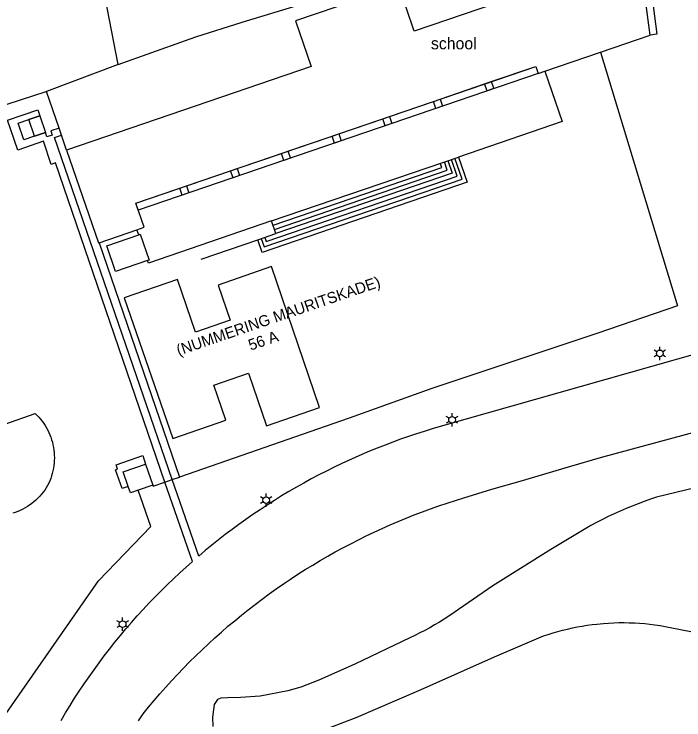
# Model space of a CAD drawing. Extents: x 122462 to 123306, y 485548 to 486417.
# Drawn here: x 122971 to 123061.5, y 485893.5 to 485988.9 of the extents above; entities that cross this region are included whole.
import ezdxf

# ---------------------------------------------------------------- set-up
doc = ezdxf.new("R2010")
doc.units = 0
for name, color, linetype in [('B-WE-IE-MEUBILAIR_WEGMEUBILAIR_VERKEERSBORD-S', 7, 'Continuous'), ('Level 1', 7, 'Continuous'), ('Level 10', 7, 'Continuous'), ('Level 14', 7, 'Continuous'), ('Level 17', 7, 'Continuous'), ('Level 19', 7, 'Continuous'), ('Level 2', 7, 'Continuous'), ('Level 21', 7, 'Continuous'), ('Level 22', 7, 'Continuous'), ('Level 24', 7, 'Continuous'), ('Level 31', 7, 'Continuous'), ('Level 33', 7, 'Continuous'), ('Level 50', 7, 'Continuous'), ('Level 62', 7, 'Continuous'), ('Level 8', 7, 'Continuous'), ('N werkgrens', 7, 'Continuous')]:
    doc.layers.add(name, color=color, linetype=linetype)

msp = doc.modelspace()

# ---------------------------------------------------------------- linework, layer by layer
at = {"layer": 'Level 1'}
for p, q in [((123056.949, 485986.059), (123053.6, 486011.9)), ((123050.215, 485983.756), (123056.949, 485986.059)), ((123042.698, 485981.184), (123050.215, 485983.756)), ((123028.561, 485977.403), (123034.569, 485979.459)), ((123034.569, 485979.459), (123035.467, 485979.766)), ((123027.662, 485977.095), (123028.561, 485977.403)), ((123021.701, 485975.055), (123027.662, 485977.095)), ((123014.842, 485972.708), (123020.802, 485974.748)), ((123020.802, 485974.748), (123021.701, 485975.055)), ((123007.982, 485970.36), (123013.943, 485972.4)), ((123013.943, 485972.4), (123014.842, 485972.708)), ((123001.123, 485968.013), (123007.083, 485970.053)), ((123007.083, 485970.053), (123007.982, 485970.36)), ((122994.263, 485965.666), (123000.224, 485967.706)), ((123000.224, 485967.706), (123001.123, 485968.013)), ((122993.364, 485965.358), (122994.263, 485965.666)), ((122982.472, 485957.992), (122987.561, 485959.745))]:
    msp.add_line(p, q, dxfattribs=at)
for points in [[(123039.88, 486010.079), (123041.407, 485998.31), (123044.363, 485998.693), (123045.045, 485993.433), (123025.056, 485986.593), (123022.952, 485992.743), (123008.995, 485987.967), (123011.1, 485981.817), (122978.059, 485970.509)], [(123035.467, 485979.766), (123041.475, 485981.822), (123041.799, 485980.876), (123042.698, 485981.184)], [(122978.059, 485970.509), (122982.38, 485957.959), (122982.472, 485957.992)], [(122987.561, 485959.745), (122988.518, 485960.074), (122987.403, 485963.318), (122993.364, 485965.358)], [(122992.41, 485931.509), (122999.59, 485933.999), (122997.947, 485938.741), (123002.643, 485940.348), (123005.07, 485933.249), (123012.259, 485935.709), (123005.742, 485954.767), (122998.548, 485952.268), (123000.185, 485947.532), (122995.478, 485945.906), (122993.025, 485953.004), (122985.84, 485950.519), (122992.41, 485931.509)]]:
    msp.add_lwpolyline(points, dxfattribs=at)
at = {"layer": 'Level 10'}
msp.add_lwpolyline([(122987.728, 485962.372), (122987.403, 485963.318), (123014.842, 485972.708), (123041.475, 485981.822), (123041.799, 485980.876), (122987.728, 485962.372)], dxfattribs=at)
at = {"layer": 'Level 14'}
for points in [[(123063.04, 485924.859), (123057.82, 485923.589), (123056.983, 485923.31), (123056.151, 485923.018), (123055.324, 485922.711), (123054.502, 485922.39), (123053.686, 485922.055), (123052.876, 485921.706), (123052.072, 485921.344), (123051.274, 485920.968), (123050.482, 485920.578), (123049.698, 485920.175), (123048.92, 485919.759), (123043.51, 485916.539), (123035.68, 485911.609), (123029.71, 485907.529), (123029.083, 485907.113), (123028.448, 485906.711), (123027.804, 485906.322), (123027.152, 485905.948), (123026.493, 485905.587), (123025.826, 485905.24), (123025.151, 485904.907), (123024.47, 485904.589), (123017.13, 485901.079), (123012.13, 485898.879), (123009.72, 485897.909), (123007.95, 485897.409), (123004.2, 485896.679), (123001.58, 485896.499), (122999.79, 485896.479), (122998.91, 485896.409), (122998.43, 485896.259), (122997.98, 485895.589), (122997.79, 485893.849), (122997.83, 485892.609)], [(123012, 485891.839), (123017.2, 485893.819), (123025.97, 485897.599), (123035.88, 485901.999), (123042.53, 485904.839), (123043.17, 485905.052), (123043.814, 485905.252), (123044.462, 485905.439), (123045.113, 485905.612), (123045.768, 485905.772), (123046.427, 485905.918), (123047.088, 485906.051), (123047.751, 485906.17), (123048.417, 485906.276), (123049.085, 485906.368), (123049.755, 485906.446), (123050.638, 485906.527), (123051.334, 485906.579), (123052.031, 485906.615), (123052.728, 485906.636), (123053.426, 485906.64), (123054.124, 485906.629), (123054.821, 485906.602), (123055.518, 485906.558), (123056.213, 485906.5), (123056.907, 485906.425), (123057.599, 485906.334), (123058.289, 485906.228), (123058.976, 485906.106), (123059.66, 485905.969), (123065.47, 485904.859)]]:
    msp.add_lwpolyline(points, dxfattribs=at)
at = {"layer": 'Level 17'}
msp.add_lwpolyline([(123053.6, 486011.9), (123054.494, 486012.017), (123057.844, 485986.177), (123056.949, 485986.059)], dxfattribs=at)
at = {"layer": 'Level 19'}
for p, q in [((122985.011, 485982.071), (122977.728, 486019.917)), ((122974.417, 485975.142), (122972.961, 485974.644)), ((122973.724, 485972.411), (122972.961, 485974.644)), ((122974.417, 485975.142), (122975.18, 485972.909)), ((122973.724, 485972.411), (122975.18, 485972.909)), ((122987.799, 485959.054), (122987.561, 485959.745))]:
    msp.add_line(p, q, dxfattribs=at)
for points in [[(123042.698, 485981.184), (123045.029, 485974.372), (123031.027, 485969.577)], [(122991.354, 485925.636), (122976.542, 485968.776), (122975.974, 485968.582), (122974.905, 485971.704), (122971.452, 485970.522), (122970.076, 485974.543), (122974.145, 485975.936), (122974.417, 485975.142)], [(122973.724, 485972.411), (122972.247, 485971.906), (122971.483, 485974.138), (122972.961, 485974.644)], [(122977.041, 485973.492), (122975.906, 485973.103), (122976.101, 485972.536), (122975.391, 485972.293), (122975.18, 485972.909)], [(122992.326, 485925.972), (122976.419, 485972.222), (122977.365, 485972.546)], [(123005.768, 485960.928), (122989.118, 485955.226), (122988.994, 485955.584)], [(123073.339, 485945.869), (123028.564, 485933.129), (123027.484, 485932.814), (123026.408, 485932.485), (123025.337, 485932.142), (123024.27, 485931.786), (123023.208, 485931.416), (123022.151, 485931.032), (123021.099, 485930.634), (123020.052, 485930.223), (123019.01, 485929.798), (123017.974, 485929.36), (123015.254, 485928.134), (123014.213, 485927.634), (123013.179, 485927.121), (123012.151, 485926.594), (123011.131, 485926.053), (123010.118, 485925.499), (123009.112, 485924.931), (123008.114, 485924.351), (123007.124, 485923.757), (123006.142, 485923.15), (123005.168, 485922.529), (123004.202, 485921.896), (123003.245, 485921.251), (123002.296, 485920.592), (123001.357, 485919.922), (123000.426, 485919.238), (122999.504, 485918.543), (122998.592, 485917.835), (122997.689, 485917.115), (122996.795, 485916.383), (122995.912, 485915.64), (122992.326, 485925.972)], [(122992.239, 485898.772), (122993.042, 485899.635), (122993.857, 485900.487), (122994.683, 485901.328), (122995.521, 485902.158), (122996.369, 485902.977), (122997.229, 485903.784), (122998.099, 485904.579), (122998.98, 485905.363), (122999.871, 485906.135), (123000.773, 485906.895), (123001.685, 485907.642), (123002.606, 485908.378), (123003.538, 485909.1), (123004.479, 485909.811), (123005.43, 485910.508), (123006.39, 485911.193), (123007.359, 485911.865), (123008.336, 485912.523), (123009.323, 485913.169), (123010.318, 485913.801), (123011.322, 485914.42), (123012.334, 485915.025), (123013.354, 485915.616), (123014.382, 485916.194), (123015.417, 485916.758), (123016.46, 485917.308), (123017.511, 485917.844), (123018.568, 485918.365), (123019.632, 485918.873), (123020.703, 485919.366), (123021.781, 485919.844), (123022.865, 485920.308), (123023.955, 485920.758), (123025.051, 485921.193), (123026.152, 485921.613), (123027.26, 485922.018), (123028.372, 485922.408), (123029.49, 485922.784), (123030.613, 485923.144), (123031.74, 485923.489), (123035.54, 485924.689), (123039.38, 485925.769), (123046.2, 485927.799), (123050.24, 485928.939), (123057.91, 485931.039), (123065.041, 485932.969)], [(122986.395, 485925.041), (122985.545, 485924.747), (122984.663, 485927.299), (122984.946, 485927.397), (122984.75, 485927.964), (122988.342, 485929.205), (122988.734, 485928.071)], [(122977.306, 485893.425), (122977.903, 485894.428), (122978.513, 485895.423), (122979.136, 485896.41), (122979.772, 485897.388), (122980.422, 485898.357), (122981.084, 485899.318), (122981.759, 485900.27), (122982.447, 485901.212), (122983.148, 485902.145), (122983.861, 485903.069), (122984.586, 485903.983), (122985.324, 485904.888), (122986.073, 485905.782), (122986.835, 485906.666), (122987.608, 485907.54), (122988.393, 485908.403), (122989.19, 485909.256), (122989.997, 485910.098), (122990.816, 485910.929), (122991.647, 485911.749), (122992.488, 485912.558), (122993.34, 485913.356), (122994.202, 485914.142), (122995.075, 485914.916), (122991.354, 485925.636)], [(122987.755, 485893.359), (122988.4, 485894.299), (122989.144, 485895.214), (122989.899, 485896.119), (122990.667, 485897.014), (122991.447, 485897.898), (122992.239, 485898.772)]]:
    msp.add_lwpolyline(points, dxfattribs=at)
at = {"layer": 'Level 2'}
for p, q in [((122988.734, 485928.071), (122989.714, 485925.236)), ((122989.714, 485925.236), (122987.734, 485924.551))]:
    msp.add_line(p, q, dxfattribs=at)
for points in [[(122988.994, 485955.584), (122984.674, 485954.097), (122983.484, 485957.569), (122987.799, 485959.054)], [(122987.799, 485959.054), (122988.004, 485959.125), (122989.194, 485955.653), (122988.994, 485955.584)], [(122986.395, 485925.041), (122985.709, 485927.025), (122988.734, 485928.071)], [(122987.734, 485924.551), (122986.689, 485924.19), (122986.395, 485925.041)]]:
    msp.add_lwpolyline(points, dxfattribs=at)
at = {"layer": 'Level 21'}
for points in [[(123035.467, 485979.766), (123035.791, 485978.82), (123034.892, 485978.512), (123034.569, 485979.459)], [(123028.561, 485977.403), (123028.884, 485976.456), (123027.986, 485976.149), (123027.662, 485977.095)], [(123021.701, 485975.055), (123022.025, 485974.109), (123021.126, 485973.801), (123020.802, 485974.748)], [(123014.842, 485972.708), (123015.165, 485971.761), (123014.267, 485971.454), (123013.943, 485972.4)], [(123007.982, 485970.36), (123008.306, 485969.414), (123007.407, 485969.107), (123007.083, 485970.053)], [(123001.123, 485968.013), (123001.446, 485967.067), (123000.548, 485966.759), (123000.224, 485967.706)], [(122994.263, 485965.666), (122994.587, 485964.719), (122993.688, 485964.412), (122993.364, 485965.358)]]:
    msp.add_lwpolyline(points, dxfattribs=at)
at = {"layer": 'Level 22'}
msp.add_line((122985.011, 485982.071), (122975.352, 485978.428), dxfattribs=at)
msp.add_lwpolyline([(122969.71, 485933.457), (122973.8, 485934.899), (122974.053, 485934.653), (122974.296, 485934.396), (122974.527, 485934.128), (122974.746, 485933.851), (122974.953, 485933.564), (122975.148, 485933.269), (122975.329, 485932.966), (122975.497, 485932.655), (122975.652, 485932.337), (122975.792, 485932.013), (122975.919, 485931.683), (122976.031, 485931.348), (122976.128, 485931.008), (122976.21, 485930.664), (122976.278, 485930.317), (122976.33, 485929.968), (122976.367, 485929.616), (122976.389, 485929.264), (122976.396, 485928.91), (122976.387, 485928.557), (122976.363, 485928.204), (122976.324, 485927.853), (122976.269, 485927.504), (122976.199, 485927.157), (122976.115, 485926.814), (122976.015, 485926.475), (122975.901, 485926.14), (122975.773, 485925.811), (122975.63, 485925.488), (122975.474, 485925.171), (122975.303, 485924.861), (122975.12, 485924.559), (122974.902, 485924.267), (122974.672, 485923.984), (122974.429, 485923.712), (122974.175, 485923.451), (122973.909, 485923.201), (122973.633, 485922.963), (122973.347, 485922.738), (122973.051, 485922.525), (122972.746, 485922.325), (122972.432, 485922.139), (122972.111, 485921.967), (122971.782, 485921.809), (122971.447, 485921.665), (122971.106, 485921.537), (122970.759, 485921.423)], dxfattribs=at)
at = {"layer": 'Level 24'}
msp.add_line((122996.224, 485955.768), (123003.887, 485958.39), dxfattribs=at)
at = {"layer": 'Level 31'}
msp.add_line((123005.768, 485960.928), (123031.027, 485969.577), dxfattribs=at)
for points in [[(123031.027, 485969.577), (123032.192, 485966.174), (123004.47, 485956.687), (123003.887, 485958.39)], [(123003.887, 485958.39), (123006.347, 485959.232), (123005.768, 485960.928)]]:
    msp.add_lwpolyline(points, dxfattribs=at)
at = {"layer": 'Level 33'}
for points in [[(123004.36, 485958.552), (123004.749, 485957.417), (123031.525, 485966.579), (123030.554, 485969.415)], [(123004.834, 485958.714), (123005.028, 485958.146), (123030.857, 485966.985), (123030.081, 485969.253)], [(123005.959, 485960.367), (123028.761, 485968.169), (123028.567, 485968.735)], [(123006.153, 485959.8), (123029.523, 485967.797), (123029.135, 485968.929)], [(123029.608, 485969.091), (123030.19, 485967.391), (123006.347, 485959.232)]]:
    msp.add_lwpolyline(points, dxfattribs=at)
at = {"layer": 'Level 50'}
for p, q in [((123058.259, 485943.484), (123058.259, 485943.934)), ((123057.869, 485943.259), (123057.479, 485943.484)), ((123057.869, 485942.809), (123057.479, 485942.584)), ((123059.038, 485943.484), (123058.648, 485943.259)), ((123059.038, 485942.584), (123058.648, 485942.809)), ((123058.259, 485942.134), (123058.259, 485942.584)), ((123029.77, 485934.274), (123029.38, 485934.499)), ((123030.16, 485934.499), (123030.16, 485934.949)), ((123030.939, 485934.499), (123030.549, 485934.274)), ((123029.77, 485933.824), (123029.38, 485933.599)), ((123030.16, 485933.149), (123030.16, 485933.599)), ((123030.939, 485933.599), (123030.549, 485933.824)), ((123005.028, 485923.629), (123005.028, 485924.079)), ((123004.638, 485923.404), (123004.248, 485923.629)), ((123004.638, 485922.954), (123004.248, 485922.729)), ((123005.807, 485923.629), (123005.417, 485923.404)), ((123005.807, 485922.729), (123005.417, 485922.954)), ((123005.028, 485922.279), (123005.028, 485922.729)), ((122985.24, 485906.643), (122984.85, 485906.868)), ((122985.63, 485906.868), (122985.63, 485907.318)), ((122986.409, 485906.868), (122986.019, 485906.643)), ((122985.24, 485906.193), (122984.85, 485905.968)), ((122985.63, 485905.518), (122985.63, 485905.968)), ((122986.409, 485905.968), (122986.019, 485906.193))]:
    msp.add_line(p, q, dxfattribs=at)
for centre in [(123058.259, 485943.034), (123030.16, 485934.049), (123005.028, 485923.179), (122985.63, 485906.418)]:
    msp.add_circle(centre, 0.45, dxfattribs=at)
at = {"layer": 'Level 8'}
msp.add_lwpolyline([(122973.724, 485972.411), (122972.961, 485974.644), (122974.417, 485975.142), (122975.18, 485972.909), (122973.724, 485972.411)], dxfattribs=at)
at = {"layer": 'N werkgrens'}
for p, q in [((122977.041, 485973.492), (122975.352, 485978.428)), ((122977.365, 485972.546), (122977.041, 485973.492)), ((122978.059, 485970.509), (122977.365, 485972.546)), ((122982.472, 485957.992), (122993.33, 485926.319)), ((122991.354, 485925.636), (122992.326, 485925.972)), ((122992.326, 485925.972), (122993.33, 485926.319))]:
    msp.add_line(p, q, dxfattribs=at)
for points in [[(122985.011, 485982.071), (122994.143, 485985.324), (122995.54, 485985.809), (123001.79, 485987.799), (123013.24, 485991.309)], [(123050.215, 485983.756), (123060.641, 485949.465), (123049.87, 485945.779), (123027.42, 485938.299), (123016.268, 485934.278), (122993.33, 485926.319)], [(122975.352, 485978.428), (122975.25, 485978.389), (122951.03, 485970.549), (122941.549, 485967.616)], [(122989.714, 485925.236), (122989.766, 485925.087), (122991.354, 485925.636)], [(122965.901, 485875.472), (122966, 485881.109), (122966.01, 485884.209), (122966.83, 485889.949), (122967.02, 485890.329), (122982.36, 485912.269), (122989.46, 485919.619), (122987.734, 485924.551)]]:
    msp.add_lwpolyline(points, dxfattribs=at)

# ---------------------------------------------------------------- texts
at = {"layer": 'B-WE-IE-MEUBILAIR_WEGMEUBILAIR_VERKEERSBORD-S'}
for s, rotation, p in [('(NUMMERING MAURITSKADE)', 18.88796, (122993.202, 485942.703)), ('56 A', 18.88609, (123002.93, 485943.393))]:
    msp.add_text(s, height=1.5, rotation=rotation, dxfattribs=at).set_placement(p)
at = {"layer": 'Level 62'}
msp.add_text('school', height=1.6, dxfattribs=at).set_placement((123027.307, 485984.137))

doc.saveas('drawing.dxf')
